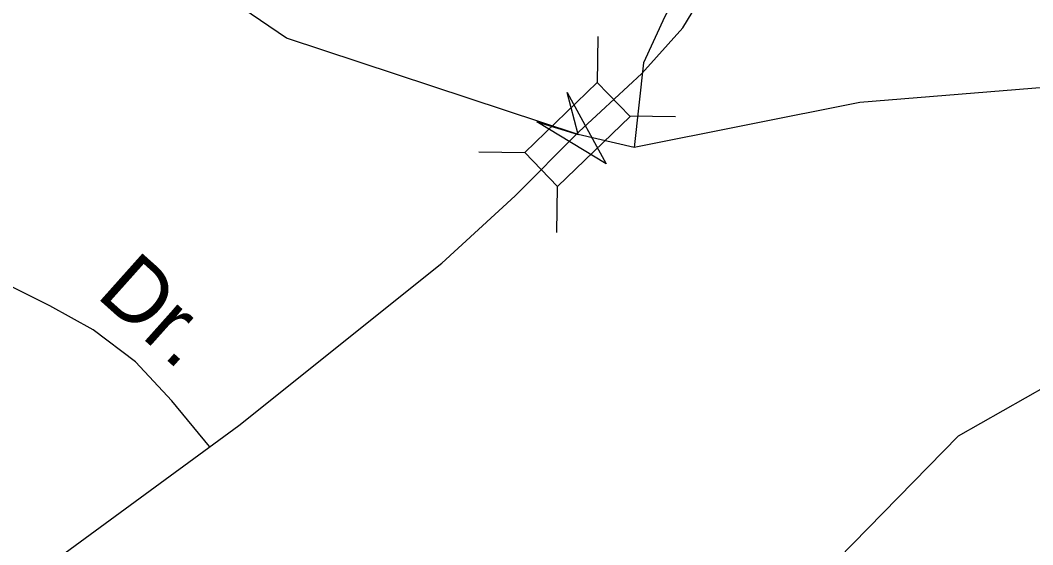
# Model space of a CAD drawing. Extents: x 2220236 to 2384410, y 720751 to 894131.
# Drawn here: x 2335783 to 2337300, y 815748 to 816533 of the extents above; entities that cross this region are included whole.
import ezdxf

# ---------------------------------------------------------------- set-up
doc = ezdxf.new("R2010")
doc.units = 0
for name, color, linetype in [('Exist Hydrographic Creek Single Shore', 7, 'Continuous'), ('Exist Hydrographic Misc Water Feature', 7, 'Continuous'), ('Exist Road Non-System Type 51', 7, 'Continuous'), ('Exist Road Non-System Type 51 Label', 7, 'Continuous'), ('Exist Road Secondary Structure Standard Bridge Attributed CELL', 7, 'Continuous'), ('Exist Road Secondary Structure Standard Bridge CELL', 7, 'Continuous'), ('Exist Road Secondary Type 51 Attributed', 7, 'Continuous')]:
    doc.layers.add(name, color=color, linetype=linetype)

msp = doc.modelspace()

# ---------------------------------------------------------------- linework, layer by layer
at = {"layer": 'Exist Hydrographic Creek Single Shore'}
for points in [[(2336703, 816342.7), (2336619.2, 816362.1), (2336182.3, 816506.4), (2335855.2, 816729.2), (2335677.2, 816935.4), (2335577.1, 816983.8), (2335386.2, 816946.4), (2335162.1, 816786.3), (2334904.1, 816818.4), (2334719.2, 816915.9), (2334593.1, 817022.4), (2334584.1, 817064.6)], [(2337857.1, 816476.3), (2337041.2, 816410.2), (2336703, 816342.7)], [(2337330.1, 813215.3), (2336904.2, 813250.5), (2336829.2, 813309.8), (2336822.7, 813418.5), (2336911.4, 813576.5), (2337007.3, 813755.1), (2337023.1, 813806.1), (2337036.4, 813851.1), (2337046.1, 814066.1), (2337065.6, 814286), (2337131.2, 814493.9), (2337187.2, 814653.6), (2337178.2, 814728.8), (2337111.1, 814785.1), (2337044.3, 814792.2), (2336803.2, 814749.6), (2336663.3, 814606), (2336488.2, 814644.8), (2336421.1, 814694.5), (2336419.3, 814819.2), (2336590.1, 815138), (2337008.2, 815726.1), (2337189.3, 815910.8), (2337925.2, 816328.2)]]:
    msp.add_lwpolyline(points, dxfattribs=at)
at = {"layer": 'Exist Hydrographic Misc Water Feature'}
msp.add_lwpolyline([(2335917.5, 818424.3), (2336010.4, 818328.9), (2336107.4, 818233.5), (2336215.9, 818094.4), (2336287.4, 817980.3), (2336367.4, 817846.3), (2336428.1, 817765.9), (2336494.5, 817689.8), (2336548.7, 817623.2), (2336584.8, 817554.1), (2336619.4, 817461), (2336665.8, 817324), (2336741.6, 817121.8), (2336792.7, 816959), (2336816.3, 816845.4), (2336822.2, 816771.4), (2336813, 816681), (2336785.1, 816604), (2336749, 816538.8), (2336717, 816469.6), (2336703, 816342.7)], dxfattribs=at)
at = {"layer": 'Exist Road Non-System Type 51'}
msp.add_lwpolyline([(2336067.1, 815894.9), (2336010.7, 815963.3), (2335955.9, 816021.5), (2335892.6, 816069.4), (2335827.6, 816105.4), (2335718.2, 816160.1), (2335554, 816225.2), (2335347, 816298.8), (2335181.1, 816360.4), (2335084.4, 816385.2), (2334998.1, 816399.8), (2334915.1, 816407.5), (2334823.6, 816410), (2334754.3, 816414.3), (2334666.2, 816411.7), (2334619.2, 816402.3), (2334559.5, 816382)], dxfattribs=at)
at = {"layer": 'Exist Road Secondary Structure Standard Bridge Attributed CELL'}
msp.add_lwpolyline([(2336602.8, 816425), (2336661.4, 816318.1), (2336557.2, 816381.4), (2336619.2, 816362.1)], close=True, dxfattribs=at)
at = {"layer": 'Exist Road Secondary Structure Standard Bridge CELL'}
for p, q in [((2336648.1, 816439.8), (2336649.3, 816508.8)), ((2336696, 816390.2), (2336765, 816389)), ((2336470.2, 816336.2), (2336539.2, 816335)), ((2336587.1, 816215.3), (2336588.3, 816284.2))]:
    msp.add_line(p, q, dxfattribs=at)
msp.add_lwpolyline([(2336539.2, 816335), (2336647.9, 816440), (2336696.9, 816389.3), (2336588.3, 816284.2)], close=True, dxfattribs=at)
at = {"layer": 'Exist Road Secondary Type 51 Attributed'}
for points in [[(2336653.1, 816396.7), (2336714.5, 816453.7), (2336776.1, 816522.1), (2336837.6, 816623.1), (2336862.2, 816694.7)], [(2334767.5, 814056.7), (2334756.5, 814141.3), (2334742.7, 814302.8), (2334748.6, 814459.2), (2334769.2, 814590.1), (2334802.5, 814705.6), (2334846.7, 814809.9), (2334894.9, 814903.3), (2334959, 814998.3), (2335010.3, 815062.5), (2335146.3, 815208.8), (2335320.8, 815355.2), (2335569.6, 815529.7), (2336110.7, 815926.5), (2336415.2, 816169.6), (2336524.6, 816270.5), (2336620.4, 816366.4), (2336653.1, 816396.7)]]:
    msp.add_lwpolyline(points, dxfattribs=at)

# ---------------------------------------------------------------- texts
at = {"layer": 'Exist Road Non-System Type 51 Label'}
msp.add_text('Dr.', height=95, rotation=318.219, dxfattribs=at).set_placement((2335895.3, 816120.1))

doc.saveas('drawing.dxf')
